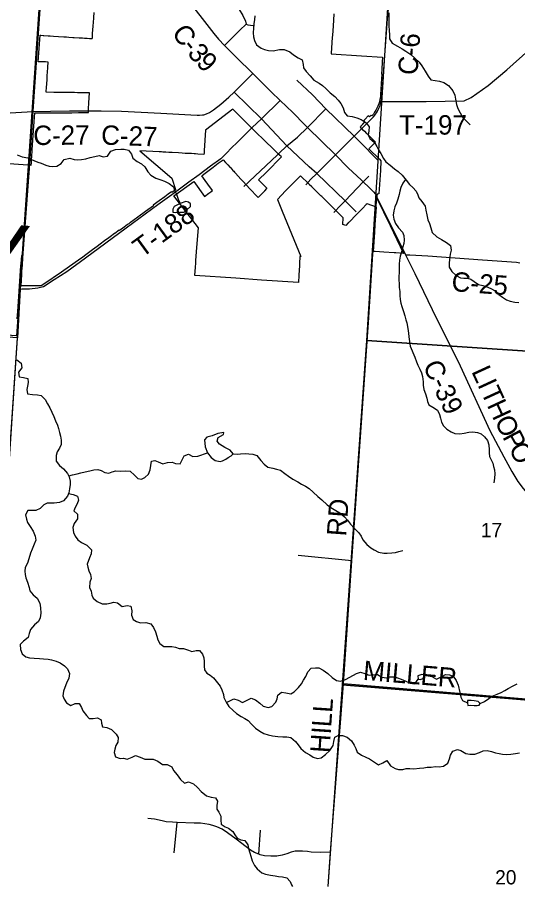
# Model space of a CAD drawing. Extents: x 114843 to 284848, y 317643 to 566895.
# Drawn here: x 255575 to 263305, y 317643 to 331087 of the extents above; entities that cross this region are included whole.
import ezdxf

# ---------------------------------------------------------------- set-up
doc = ezdxf.new("R2010")
doc.units = 0
for name, color, linetype in [('GM_X_City_Street', 7, 'Continuous'), ('GM_X_Corporation', 7, 'Continuous'), ('GM_X_County', 7, 'Continuous'), ('GM_X_County_Road', 7, 'Continuous'), ('GM_X_County_Road_Text', 7, 'Continuous'), ('GM_X_County_Text', 7, 'Continuous'), ('GM_X_Minor_Lake', 7, 'Continuous'), ('GM_X_Minor_River', 7, 'Continuous'), ('GM_X_Section', 7, 'Continuous'), ('GM_X_Section_Text', 7, 'Continuous'), ('GM_X_State_Route', 7, 'Continuous'), ('GM_X_Township', 7, 'Continuous'), ('GM_X_Township_Road', 7, 'Continuous'), ('GM_X_Township_Road_Text', 7, 'Continuous')]:
    doc.layers.add(name, color=color, linetype=linetype)

msp = doc.modelspace()

# ---------------------------------------------------------------- linework, layer by layer
at = {"layer": 'GM_X_City_Street'}
msp.add_line((260464, 328070), (260573, 328182), dxfattribs=at)
for points in [[(258699, 331496), (258774, 331439), (258868, 331363), (258945, 331288), (259004, 331207), (259061, 331114), (259101, 331026), (259111, 330981)], [(258776, 330654), (258930, 330805), (259012, 330887), (259111, 330981), (259136, 330972), (259179, 330967), (259239, 330962)], [(261149, 328875), (260855, 329170), (260782, 329244), (260778, 329248), (260343, 329671), (260137, 329888), (259895, 330118)], [(260809, 328079), (260639, 328248), (260200, 328672), (260086, 328775), (259737, 329098), (259346, 329516), (258924, 329930)], [(259205, 329381), (259346, 329516), (259634, 329803)], [(259737, 329098), (259906, 329236), (260060, 329383), (260343, 329671)], [(260032, 328495), (260112, 328586), (260200, 328672), (260489, 328959)], [(260573, 328182), (260639, 328248), (260919, 328545), (261004, 328631)]]:
    msp.add_lwpolyline(points, dxfattribs=at)
at = {"layer": 'GM_X_Corporation'}
for points in [[(255004, 328860), (255735, 328806), (255788, 328803), (255791, 328838), (255794, 328884), (255798, 328938), (255804, 329023), (255805, 329038), (255815, 329187), (255825, 329337), (255844, 329609), (256115, 329610), (256215, 329611), (256316, 329612), (256416, 329612), (256518, 329613), (256618, 329613), (256672, 329614), (256675, 329674), (256680, 329763), (256689, 329919), (256588, 329921), (256561, 329921), (256539, 329921), (256513, 329922), (256504, 329922), (256459, 329923), (256451, 329923), (256438, 329923), (256378, 329924), (256363, 329924), (256298, 329925), (256288, 329925), (256218, 329926), (256213, 329926), (256166, 329927), (256138, 329927), (256020, 329929), (256022, 329958), (256024, 329988), (256024, 329997), (256033, 330125), (256035, 330157), (256035, 330162), (256037, 330197), (256039, 330227), (256040, 330236), (256045, 330316), (256051, 330396), (256008, 330398), (255907, 330401), (255899, 330401), (255897, 330401), (255925, 330809), (255935, 330809), (255971, 330806), (255983, 330806), (256051, 330801), (256083, 330799), (256131, 330796), (256211, 330791), (256213, 330791), (256291, 330787), (256335, 330784), (256371, 330782), (256432, 330778), (256450, 330777), (256530, 330772), (256581, 330768), (256610, 330767), (256651, 330764), (256690, 330762), (256733, 330759), (256734, 330777), (256738, 330839), (256746, 330952), (256750, 331015), (256754, 331074), (256755, 331083), (256761, 331164)], [(260467, 331142), (260460, 331046), (260454, 330957), (260444, 330805), (260442, 330782), (260425, 330526), (260424, 330525), (260892, 330493), (261218, 330471), (261213, 330401), (261205, 330282), (261200, 330212), (261204, 330211), (261204, 330208), (261209, 330208), (261199, 330059), (261188, 329893), (261188, 329887), (261184, 329852), (261178, 329816), (261170, 329782), (261160, 329748), (261147, 329714), (261132, 329682), (261115, 329650), (261096, 329620), (261076, 329591), (261053, 329564), (261042, 329574), (261023, 329553), (261016, 329546), (260998, 329564), (260948, 329513), (260928, 329492), (260946, 329475), (260908, 329436), (260911, 329433), (260883, 329404), (260886, 329401), (260874, 329389), (260892, 329372), (260910, 329355), (260939, 329325), (260972, 329293), (260975, 329290), (261035, 329231), (261062, 329204), (261098, 329169), (261109, 329158), (261008, 329054), (261171, 328893), (261194, 328870), (261184, 328716), (261175, 328572), (261161, 328360), (261136, 328354), (261126, 328301), (261336, 327869), (261541, 327436), (261425, 327445), (261413, 327446), (261400, 327447), (261238, 327457), (261106, 327465), (261076, 327467), (261097, 327767), (261104, 327884), (261122, 328152), (260979, 328202), (260967, 328191), (260909, 328131), (260851, 328073), (260816, 328038), (260700, 327919), (260694, 327913), (260688, 327908), (260652, 327868), (260604, 327883), (260611, 327984), (260560, 328036), (260278, 328314), (260266, 328326), (260239, 328352), (260219, 328372), (260178, 328412), (260172, 328418), (260166, 328424), (260125, 328465), (260085, 328504), (260078, 328511), (259949, 328638), (259765, 328452), (259717, 328403), (259594, 328272), (259625, 328195), (259667, 328091), (259953, 327386), (259940, 327387), (259935, 327279), (259933, 327251), (259926, 327101), (259921, 326987), (259349, 327024), (258953, 327051), (258319, 327096), (258327, 327226), (258332, 327286), (258335, 327327), (258350, 327527), (258373, 327831), (258373, 327831), (257991, 328326), (258302, 328550), (258468, 328317), (258534, 328368), (258564, 328391), (258570, 328395), (258588, 328409), (258588, 328409), (258517, 328507), (258475, 328566), (258423, 328638), (258454, 328661), (258599, 328770), (258679, 328830), (258723, 328863), (258753, 328885), (258793, 328842), (258828, 328804), (258865, 328764), (258871, 328758), (258906, 328720), (258918, 328707), (258931, 328693), (258934, 328690), (258942, 328681), (258947, 328676), (258988, 328631), (259028, 328587), (259069, 328543), (259113, 328496), (259123, 328484), (259164, 328441), (259291, 328308), (259298, 328300), (259327, 328330), (259366, 328372), (259399, 328406), (259432, 328441), (259429, 328444), (259303, 328575), (259423, 328693), (259655, 328928), (259620, 328963), (259607, 328975), (259502, 329078), (259431, 329147), (259419, 329159), (259230, 329344), (259195, 329379), (259102, 329471), (259032, 329540), (259008, 329564), (258996, 329576), (258902, 329669), (258484, 329344), (258463, 329029), (258459, 328985), (258458, 328968), (258366, 328973), (258326, 328975), (258318, 328976), (258307, 328976), (258266, 328979), (258184, 328983), (258166, 328984), (258122, 328987), (258067, 328990), (257967, 328996), (257961, 328996), (257915, 328999), (257867, 329001), (257825, 329004), (257800, 329005), (257767, 329007), (257667, 329013), (257567, 329018), (257468, 329025), (257465, 329025), (257964, 328601), (258019, 328427), (258021, 328422), (257996, 328404), (257961, 328378), (257959, 328389), (257907, 328352), (257854, 328313), (257765, 328249), (257672, 328181), (257678, 328173), (257590, 328110), (257556, 328085), (257534, 328069), (257459, 328014), (257442, 328002), (257435, 327997), (257325, 327915), (257315, 327908), (257314, 327907), (257295, 327893), (257288, 327888), (257274, 327878), (257204, 327826), (257154, 327789), (257148, 327797), (257080, 327746), (257074, 327742), (257011, 327695), (256969, 327664), (256943, 327645), (256903, 327615), (256875, 327594), (256856, 327580), (256806, 327544), (256738, 327493), (256653, 327430), (256565, 327365), (256555, 327358), (256259, 327148), (255982, 326960), (255942, 326935), (255631, 326934), (255637, 327017), (255637, 327022), (255642, 327105), (255646, 327163), (255652, 327255), (255659, 327368), (255661, 327405), (255637, 327405), (255628, 327279), (255625, 327242), (255603, 326928), (255587, 326693), (255576, 326539), (255568, 326424)]]:
    msp.add_lwpolyline(points, dxfattribs=at)
at = {"layer": 'GM_X_County'}
for points in [[(256093, 333696), (255814, 329636), (255762, 328822), (255618, 326883), (255575, 326129), (250997, 326464), (247583, 326697), (242307, 327039), (239655, 327214), (237015, 327375), (235162, 327503), (234342, 327551), (226718, 328004)], [(254997, 317643), (255033, 318174), (255217, 320838), (255575, 326129), (255618, 326883), (255762, 328822), (255814, 329636), (256093, 333696)]]:
    msp.add_lwpolyline(points, dxfattribs=at)
at = {"layer": 'GM_X_County_Road'}
msp.add_line((258961, 329967), (259216, 330217), dxfattribs=at)
for points in [[(260954, 329425), (261078, 329550), (261099, 329576), (261134, 329628), (261162, 329681), (261179, 329722), (261199, 329785), (261205, 329822), (261218, 329970), (261249, 330428), (261297, 331066), (261345, 331570), (261379, 332126), (261440, 333074), (261454, 333255), (261481, 333682), (261496, 333923)], [(256094, 333693), (256531, 333308), (256679, 333178), (256800, 333066), (256882, 332986), (256961, 332904), (257145, 332694), (257350, 332438), (257837, 331831), (258246, 331304), (258429, 331069), (258612, 330837), (258684, 330751), (258776, 330654), (258956, 330473), (259216, 330217), (259499, 329934), (259634, 329803), (259830, 329613), (260018, 329425), (260060, 329383), (260489, 328959)], [(256872, 329639), (257186, 329636), (257793, 329605), (258253, 329580), (258352, 329576), (258388, 329575), (258437, 329579), (258456, 329582), (258499, 329596), (258546, 329617), (258605, 329656), (258719, 329742), (258843, 329851), (258924, 329930), (258961, 329967)], [(250418, 329010), (250634, 329185), (250738, 329248), (250835, 329296), (250925, 329321), (251143, 329349), (252338, 329424), (253785, 329514), (255815, 329633)], [(255815, 329633), (256086, 329637), (256382, 329640), (256660, 329640)], [(256660, 329640), (256760, 329640), (256872, 329639)], [(260489, 328959), (260739, 329210), (260778, 329248), (260857, 329327), (260954, 329425)], [(260489, 328959), (260689, 328762), (260892, 328570)], [(260892, 328570), (260903, 328560), (260919, 328545), (261011, 328458), (261079, 328387), (261110, 328350), (261119, 328336), (261132, 328307)], [(261072, 327465), (261085, 327678), (261114, 328142), (261122, 328231), (261132, 328307)], [(261132, 328307), (261573, 327416), (261716, 327125), (262054, 326432), (262170, 326196), (262416, 325696), (262876, 324699), (263093, 324291), (263216, 324062), (263311, 323908), (263390, 323803), (263475, 323702), (263641, 323521), (263745, 323416), (263910, 323256), (264030, 323144), (264203, 322993), (264310, 322916), (264640, 322731), (264915, 322584), (265550, 322242), (265840, 322089), (265986, 322013), (266170, 321923)], [(260379, 317643), (260414, 318174), (260613, 320782), (260743, 322682), (260999, 326370), (261069, 327423), (261072, 327465)], [(261573, 327416), (261638, 327412), (261916, 327398), (262129, 327385), (262765, 327335), (263289, 327299), (263338, 327293)]]:
    msp.add_lwpolyline(points, dxfattribs=at)
at = {"layer": 'GM_X_Minor_Lake'}
for points in [[(258092, 328209), (258040, 328183), (257996, 328162), (257977, 328118), (257975, 328076), (258013, 328067), (258081, 328073), (258153, 328073), (258201, 328113), (258251, 328161), (258251, 328203), (258219, 328227), (258180, 328241)], [(258180, 328241), (258092, 328209)], [(258795, 324252), (258831, 324280), (258877, 324306), (258909, 324338), (258865, 324392), (258782, 324434), (258696, 324485), (258662, 324535), (258678, 324589), (258760, 324635), (258765, 324669), (258675, 324653), (258583, 324617), (258505, 324595), (258467, 324551), (258476, 324445), (258514, 324351), (258571, 324279), (258629, 324235)], [(258629, 324235), (258709, 324219), (258746, 324228), (258795, 324252)], [(261769, 320854), (261807, 320844), (261841, 320860), (261869, 320888), (261867, 320914), (261827, 320922), (261794, 320916), (261764, 320904)], [(261764, 320904), (261769, 320854)], [(262530, 320486), (262534, 320446), (262580, 320452), (262634, 320447), (262680, 320445), (262712, 320449), (262728, 320473), (262694, 320507), (262636, 320515), (262588, 320524), (262550, 320524)], [(262550, 320524), (262530, 320522), (262530, 320486)]]:
    msp.add_lwpolyline(points, dxfattribs=at)
at = {"layer": 'GM_X_Minor_River'}
for points in [[(259244, 331110), (259238, 331052), (259230, 330986), (259223, 330920), (259221, 330850), (259225, 330784), (259241, 330730), (259270, 330664), (259342, 330613), (259396, 330591), (259454, 330575), (259527, 330567), (259627, 330590), (259699, 330590), (259783, 330556), (259844, 330508), (259912, 330461), (259978, 330429), (259990, 330357), (259995, 330307), (260039, 330249), (260099, 330182), (260156, 330118), (260238, 330068), (260292, 330032), (260343, 329988), (260407, 329921), (260483, 329861), (260534, 329807), (260574, 329755), (260608, 329688), (260631, 329616), (260671, 329564), (260751, 329556), (260821, 329534), (260888, 329505), (260964, 329457), (261010, 329395), (261007, 329333), (260995, 329267), (261021, 329211)], [(261316, 331155), (261315, 331011), (261317, 330953), (261321, 330889), (261324, 330809), (261328, 330757), (261368, 330689), (261451, 330640), (261523, 330600), (261579, 330564), (261656, 330510), (261718, 330455), (261782, 330395), (261827, 330335), (261875, 330253), (261921, 330175), (261962, 330122), (262030, 330112), (262100, 330100), (262166, 330078), (262237, 330031), (262303, 329953), (262333, 329883), (262344, 329821), (262362, 329739), (262382, 329677), (262415, 329609), (262453, 329544), (262521, 329474), (262574, 329424)], [(261021, 329211), (261092, 329150), (261132, 329092), (261158, 329040), (261190, 328982), (261235, 328906), (261271, 328854), (261335, 328803), (261404, 328743), (261460, 328703), (261522, 328645), (261583, 328568), (261635, 328500), (261687, 328458), (261740, 328398), (261762, 328344), (261778, 328294), (261827, 328237), (261875, 328169), (261889, 328105), (261904, 328033), (261920, 327955), (261944, 327899), (261966, 327833), (261985, 327762), (262059, 327694), (262130, 327650), (262204, 327606), (262266, 327557), (262277, 327487), (262265, 327423), (262253, 327341), (262249, 327283), (262247, 327221), (262290, 327155), (262354, 327097), (262422, 327059), (262475, 327054), (262529, 327054), (262583, 327040), (262635, 327004), (262701, 326958), (262768, 326941), (262820, 326925), (262892, 326895), (262958, 326857), (263017, 326802), (263071, 326760), (263135, 326720), (263188, 326696), (263262, 326684), (263326, 326675)], [(255574, 328961), (255650, 328931), (255737, 328912)], [(255737, 328912), (255759, 328903), (255829, 328871), (255893, 328847), (255945, 328831), (256016, 328802), (256068, 328786), (256122, 328778), (256186, 328788), (256250, 328828), (256300, 328890), (256384, 328911), (256452, 328891), (256506, 328881), (256566, 328887), (256631, 328901), (256701, 328920), (256771, 328934), (256837, 328952), (256903, 328932), (256967, 328941), (257021, 329017), (257091, 329041), (257173, 329049), (257225, 329049), (257291, 329035), (257336, 328970), (257360, 328908), (257428, 328856), (257491, 328820), (257545, 328774), (257593, 328699), (257636, 328645), (257716, 328601), (257790, 328575), (257849, 328552), (257919, 328518), (257985, 328466), (258005, 328414), (258034, 328350), (258062, 328275), (258092, 328209)], [(261573, 328580), (261531, 328521), (261503, 328455), (261487, 328401), (261473, 328347), (261454, 328275), (261434, 328213), (261410, 328155), (261392, 328093), (261384, 328027), (261391, 327965), (261417, 327900), (261467, 327832), (261524, 327764), (261548, 327714), (261552, 327640), (261546, 327588), (261531, 327536), (261509, 327462), (261489, 327394), (261481, 327332), (261476, 327268), (261474, 327202), (261474, 327136), (261472, 327084), (261472, 327022), (261473, 326972), (261477, 326907), (261483, 326849), (261487, 326783), (261490, 326725), (261500, 326665), (261518, 326613), (261542, 326537), (261561, 326469), (261577, 326411), (261591, 326361), (261608, 326273), (261618, 326202), (261622, 326148), (261632, 326074), (261643, 326004), (261718, 325832), (261742, 325762), (261764, 325710), (261794, 325646), (261819, 325589), (261837, 325533), (261845, 325451), (261846, 325397), (261858, 325329), (261882, 325263), (261904, 325197), (261913, 325147), (261933, 325095), (261993, 325056), (262067, 325012), (262098, 324946), (262112, 324890), (262128, 324824), (262159, 324768), (262213, 324718), (262279, 324675), (262335, 324653), (262414, 324645), (262478, 324655), (262552, 324674), (262614, 324676), (262684, 324666), (262740, 324646), (262793, 324602), (262839, 324543), (262861, 324477), (262866, 324401), (262864, 324351), (262872, 324297), (262896, 324243), (262920, 324193), (262935, 324141), (262947, 324089), (262951, 324029), (262947, 323961), (262936, 323889)], [(255568, 325791), (255634, 325737), (255645, 325669), (255591, 325599), (255603, 325529), (255669, 325519), (255736, 325501), (255742, 325441), (255732, 325383), (255720, 325331), (255734, 325267), (255811, 325256), (255887, 325250), (255941, 325238), (256005, 325178), (256042, 325111), (256076, 325049), (256110, 324983), (256139, 324913), (256165, 324847), (256195, 324779), (256212, 324729), (256228, 324669), (256242, 324609), (256250, 324546), (256251, 324482), (256225, 324422), (256191, 324368), (256173, 324313), (256175, 324224), (256224, 324156), (256290, 324106), (256349, 324034), (256377, 323982), (256389, 323916), (256389, 323862), (256382, 323795), (256372, 323733), (256348, 323682), (256288, 323612), (256224, 323584), (256146, 323572), (256034, 323572), (255984, 323549), (255926, 323491), (255860, 323461), (255739, 323461), (255700, 323395), (255714, 323327), (255732, 323277), (255774, 323215), (255817, 323143), (255851, 323061), (255859, 323003), (255836, 322939), (255802, 322861), (255778, 322799), (255752, 322711), (255730, 322647), (255695, 322581), (255689, 322523), (255693, 322473), (255707, 322419), (255732, 322351), (255756, 322270), (255768, 322216), (255819, 322154), (255879, 322104), (255921, 322028), (255934, 321956), (255936, 321872), (255928, 321800), (255902, 321746), (255838, 321692), (255779, 321620), (255757, 321560), (255743, 321496), (255671, 321438), (255617, 321390), (255625, 321310), (255650, 321244), (255704, 321196), (255764, 321182), (255834, 321177), (255915, 321169), (255977, 321165), (256049, 321159), (256101, 321151), (256175, 321130), (256234, 321104), (256304, 321060), (256352, 321010), (256378, 320940), (256369, 320868), (256333, 320790), (256307, 320722), (256289, 320664), (256280, 320596), (256296, 320540), (256332, 320487)], [(256370, 323995), (256429, 324013), (256501, 324025), (256557, 324041), (256623, 324059), (256695, 324075), (256755, 324091), (256817, 324096), (256872, 324080), (256928, 324050), (256986, 324040), (257040, 324056), (257094, 324073), (257172, 324071), (257242, 324073), (257317, 324069), (257383, 324006), (257437, 323956), (257491, 323944), (257543, 323970), (257599, 324022), (257627, 324090), (257637, 324154), (257649, 324222), (257701, 324232), (257753, 324215), (257821, 324183), (257895, 324203), (257967, 324209), (258020, 324185), (258092, 324182), (258118, 324236), (258151, 324306), (258220, 324332), (258288, 324294), (258362, 324298), (258514, 324351)], [(258909, 324338), (258973, 324334), (259025, 324337), (259093, 324341), (259154, 324339), (259214, 324333), (259274, 324313), (259338, 324236), (259389, 324176), (259443, 324132), (259521, 324116), (259579, 324102), (259642, 324083), (259710, 324033), (259764, 323991), (259833, 323945), (259909, 323906), (259967, 323868), (260027, 323834), (260086, 323798), (260146, 323745), (260220, 323679), (260279, 323625), (260363, 323549), (260420, 323506), (260494, 323460), (260556, 323426), (260629, 323364), (260677, 323311), (260723, 323251), (260784, 323181), (260850, 323117), (260888, 323061), (260913, 323009), (260975, 322936), (261037, 322884), (261088, 322854), (261156, 322818), (261238, 322801), (261290, 322799), (261360, 322803), (261416, 322811), (261470, 322827), (261529, 322844)], [(256367, 323721), (256436, 323707), (256504, 323681), (256518, 323619), (256501, 323565), (256467, 323509), (256449, 323453), (256503, 323403), (256506, 323331), (256454, 323261), (256432, 323199), (256444, 323121), (256469, 323063), (256511, 323009), (256565, 322966), (256647, 322922), (256718, 322852), (256714, 322792), (256688, 322728), (256651, 322632), (256663, 322582), (256681, 322526), (256703, 322472), (256714, 322410), (256696, 322352), (256688, 322269), (256714, 322211), (256723, 322153), (256745, 322103), (256807, 322053), (256885, 322017), (256958, 322016), (257010, 322028), (257064, 322044), (257122, 322032), (257196, 321976), (257270, 321989), (257327, 321979), (257343, 321909), (257337, 321841), (257363, 321775), (257416, 321741), (257478, 321725), (257560, 321728), (257636, 321708), (257677, 321650), (257707, 321584), (257729, 321518), (257747, 321458), (257774, 321405), (257840, 321359), (257902, 321357), (257962, 321357), (258021, 321347), (258077, 321328), (258141, 321324), (258219, 321300), (258271, 321282), (258339, 321296), (258390, 321295), (258436, 321237), (258454, 321183), (258460, 321123), (258459, 321055), (258465, 320997), (258501, 320947), (258553, 320915), (258606, 320874), (258646, 320820), (258710, 320742), (258733, 320688), (258759, 320616), (258767, 320566), (258799, 320494), (258844, 320431), (258912, 320365), (258963, 320321), (259031, 320273), (259089, 320241), (259141, 320212), (259192, 320158), (259256, 320092), (259320, 320048), (259385, 320011), (259453, 319991), (259517, 319977), (259601, 319967), (259679, 319958), (259738, 319958), (259800, 319952), (259872, 319890), (259914, 319834), (259957, 319777), (260025, 319719), (260093, 319679), (260144, 319645), (260212, 319625), (260270, 319636), (260338, 319688), (260402, 319748), (260456, 319826)], [(258802, 320489), (258856, 320519), (258922, 320545), (258986, 320527), (259054, 320491), (259116, 320521), (259188, 320558), (259254, 320534), (259321, 320480), (259375, 320432), (259453, 320414), (259505, 320429), (259571, 320495), (259591, 320547), (259601, 320605), (259655, 320653), (259725, 320639), (259799, 320627), (259851, 320654), (259919, 320722), (259965, 320778), (259997, 320838), (260033, 320892), (260062, 320964), (260116, 321020), (260182, 321028), (260233, 321027), (260301, 320991), (260371, 320939), (260440, 320875), (260506, 320832), (260568, 320820), (260644, 320848), (260768, 320916), (260818, 320939), (260878, 320959), (260942, 320941), (261013, 320913), (261075, 320921), (261141, 320924), (261209, 320884), (261277, 320874), (261328, 320888), (261396, 320888), (261448, 320873), (261504, 320853), (261576, 320819), (261645, 320789), (261717, 320782), (261769, 320854)], [(261867, 320914), (261981, 320894), (262053, 320853), (262133, 320893), (262189, 320923), (262255, 320921), (262310, 320897), (262356, 320832), (262384, 320760), (262411, 320644), (262427, 320574), (262455, 320522), (262530, 320486)], [(262728, 320473), (262792, 320505), (262862, 320555), (262914, 320589), (262988, 320620), (263050, 320644), (263106, 320676), (263158, 320708), (263234, 320750), (263296, 320781)], [(256332, 320487), (256402, 320447), (256470, 320473), (256531, 320477), (256565, 320411), (256587, 320361), (256644, 320292), (256686, 320242), (256748, 320242), (256814, 320254), (256868, 320222), (256874, 320172), (256889, 320117), (256955, 320103), (257027, 320075), (257100, 320001), (257130, 319949), (257126, 319879), (257094, 319825), (257080, 319771), (257071, 319719), (257089, 319653), (257161, 319624), (257213, 319632), (257273, 319616), (257348, 319646), (257400, 319670), (257472, 319645), (257546, 319617), (257616, 319617), (257672, 319615), (257747, 319586), (257819, 319534), (257889, 319532), (257963, 319496), (257990, 319438), (258044, 319371), (258094, 319301), (258155, 319243), (258221, 319263), (258295, 319232), (258356, 319178), (258416, 319112), (258496, 319048), (258571, 319025), (258637, 319015), (258665, 318965), (258659, 318899), (258657, 318843), (258688, 318793), (258720, 318731), (258718, 318669), (258723, 318609), (258785, 318566), (258837, 318546), (258905, 318494), (258936, 318444), (258972, 318392), (259028, 318368), (259090, 318355), (259137, 318289), (259149, 318235), (259167, 318167), (259181, 318115), (259204, 318041), (259238, 317971), (259282, 317916), (259355, 317858), (259407, 317836), (259487, 317818), (259561, 317808), (259612, 317801), (259674, 317797), (259738, 317781), (259788, 317721), (259813, 317669), (259827, 317643)], [(260456, 319826), (260463, 319890), (260481, 319956), (260533, 319982), (260601, 319982), (260672, 319955), (260740, 319899), (260780, 319833), (260805, 319777), (260827, 319721), (260891, 319676), (260961, 319646), (261014, 319618), (261076, 319580), (261156, 319525), (261224, 319557), (261284, 319595), (261341, 319511), (261411, 319471), (261467, 319454), (261529, 319454), (261582, 319470), (261642, 319470), (261702, 319466), (261788, 319473), (261856, 319483), (261910, 319489), (261968, 319493), (262038, 319499), (262091, 319496), (262161, 319506), (262225, 319552), (262254, 319622), (262270, 319674), (262302, 319736), (262374, 319762), (262428, 319746), (262503, 319703), (262569, 319691), (262643, 319693), (262717, 319717), (262775, 319744), (262837, 319750), (262901, 319734), (262962, 319714), (263018, 319702), (263074, 319693), (263140, 319689), (263202, 319693), (263272, 319701), (263332, 319711)]]:
    msp.add_lwpolyline(points, dxfattribs=at)
at = {"layer": 'GM_X_Section'}
for points in [[(250594, 331833), (255923, 331439), (255580, 326451), (255562, 326163), (250218, 326518)], [(261315, 331482), (266777, 331115), (266404, 325730), (260975, 326090)], [(260975, 326090), (266404, 325730), (266040, 320316), (260599, 320765)]]:
    msp.add_lwpolyline(points, close=True, dxfattribs=at)
msp.add_lwpolyline([(260378, 317643), (260599, 320765), (266040, 320316), (265854, 317643)], dxfattribs=at)
at = {"layer": 'GM_X_State_Route'}
for points in [[(255765, 328846), (255815, 329633), (256025, 332678)], [(255660, 327434), (255763, 328820), (255765, 328846)], [(255576, 326126), (255619, 326880), (255660, 327434)], [(254998, 317643), (255035, 318171), (255219, 320835), (255576, 326126)]]:
    msp.add_lwpolyline(points, dxfattribs=at)
at = {"layer": 'GM_X_Township'}
for points in [[(254997, 317643), (255033, 318174), (255217, 320838), (255575, 326129), (255618, 326883), (255762, 328822), (255814, 329636), (256093, 333696), (256117, 334074), (256218, 335558), (256303, 336752), (258945, 336578), (261509, 336398), (261665, 336387), (261934, 336365), (262021, 336358), (263979, 336197)], [(256093, 333696), (255814, 329636), (255762, 328822), (255618, 326883), (255575, 326129), (250997, 326464), (247583, 326697), (242307, 327039), (239655, 327214), (237015, 327375), (235162, 327503), (234342, 327551), (226718, 328004)]]:
    msp.add_lwpolyline(points, dxfattribs=at)
at = {"layer": 'GM_X_Township_Road'}
for p, q in [((259613, 328979), (259737, 329098)), ((260743, 322682), (259912, 322763)), ((257998, 318168), (258042, 318636)), ((259305, 318145), (259333, 318515))]:
    msp.add_line(p, q, dxfattribs=at)
for points in [[(261199, 329785), (261890, 329787), (262481, 329794), (262586, 329848), (262850, 330034), (263137, 330273), (263481, 330580)], [(259205, 329381), (258979, 329157), (258877, 329062), (258814, 328993), (258717, 328901), (258560, 328786), (258382, 328651), (258227, 328539), (258100, 328443), (257962, 328342), (257745, 328187), (257257, 327828), (256628, 327362), (256339, 327153), (256146, 327030), (255979, 326920), (255891, 326898), (255762, 326884), (255643, 326881), (255619, 326880)], [(259072, 328469), (259588, 328955), (259613, 328979)], [(266064, 320327), (263740, 320518), (260613, 320782)], [(260414, 318174), (260258, 318169), (260113, 318177), (260058, 318184), (259979, 318190), (259914, 318193), (259868, 318192), (259804, 318177), (259738, 318152), (259665, 318132), (259585, 318116), (259490, 318114), (259393, 318122), (259327, 318137), (259305, 318145), (259239, 318172), (259178, 318205), (259110, 318257), (258957, 318377), (258823, 318476), (258738, 318530), (258658, 318566), (258596, 318590), (258537, 318605), (258473, 318615), (258403, 318623), (258306, 318626), (258042, 318636), (257973, 318640), (257874, 318646), (257811, 318660), (257696, 318684), (257591, 318695)]]:
    msp.add_lwpolyline(points, dxfattribs=at)

# ---------------------------------------------------------------- texts
at = {"layer": 'GM_X_County_Road_Text'}
for s, rotation, p in [('C', 305.8486, (257950, 330845)), ('C-6', 85.9082, (261756, 330188)), ('-', 309.0741, (258106, 330630)), ('3', 310.8234, (258190, 330527)), ('9', 314.3896, (258324, 330372)), ('C-27', 0.4143, (255822, 329112)), ('C-27', 358.0413, (256866, 329120)), ('C-25', 355.6224, (262277, 326855)), ('C-39', 295.1652, (261835, 325702)), ('L', 294.7269, (262586, 325612)), ('I', 294.7272, (262680, 325408)), ('T', 294.7269, (262732, 325296)), ('H', 294.9578, (262826, 325091)), ('O', 296.6084, (262942, 324843)), ('P', 297.9808, (263064, 324600)), ('O', 298.1862, (263159, 324421)), ('RD', 85.94, (260655, 323055)), ('HILL', 86.1247, (260397, 319704))]:
    msp.add_text(s, height=300, rotation=rotation, dxfattribs=at).set_placement(p)
at = {"layer": 'GM_X_County_Text'}
msp.add_text('FRANKLIN COUNTY', height=1000.09, rotation=356.0636, dxfattribs=at).set_placement((243129, 327728))
at = {"layer": 'GM_X_Section_Text'}
for s, p in [('17', (262739, 323046)), ('20', (262959, 317676))]:
    msp.add_text(s, height=221, rotation=0.4143, dxfattribs=at).set_placement(p)
at = {"layer": 'GM_X_Township_Road_Text'}
for s, rotation, p in [('T-197', 0.1326, (261474, 329272)), ('T-188', 36.0496, (257498, 327361)), ('MILLER', 355.2366, (260909, 320841))]:
    msp.add_text(s, height=300, rotation=rotation, dxfattribs=at).set_placement(p)

doc.saveas('drawing.dxf')
